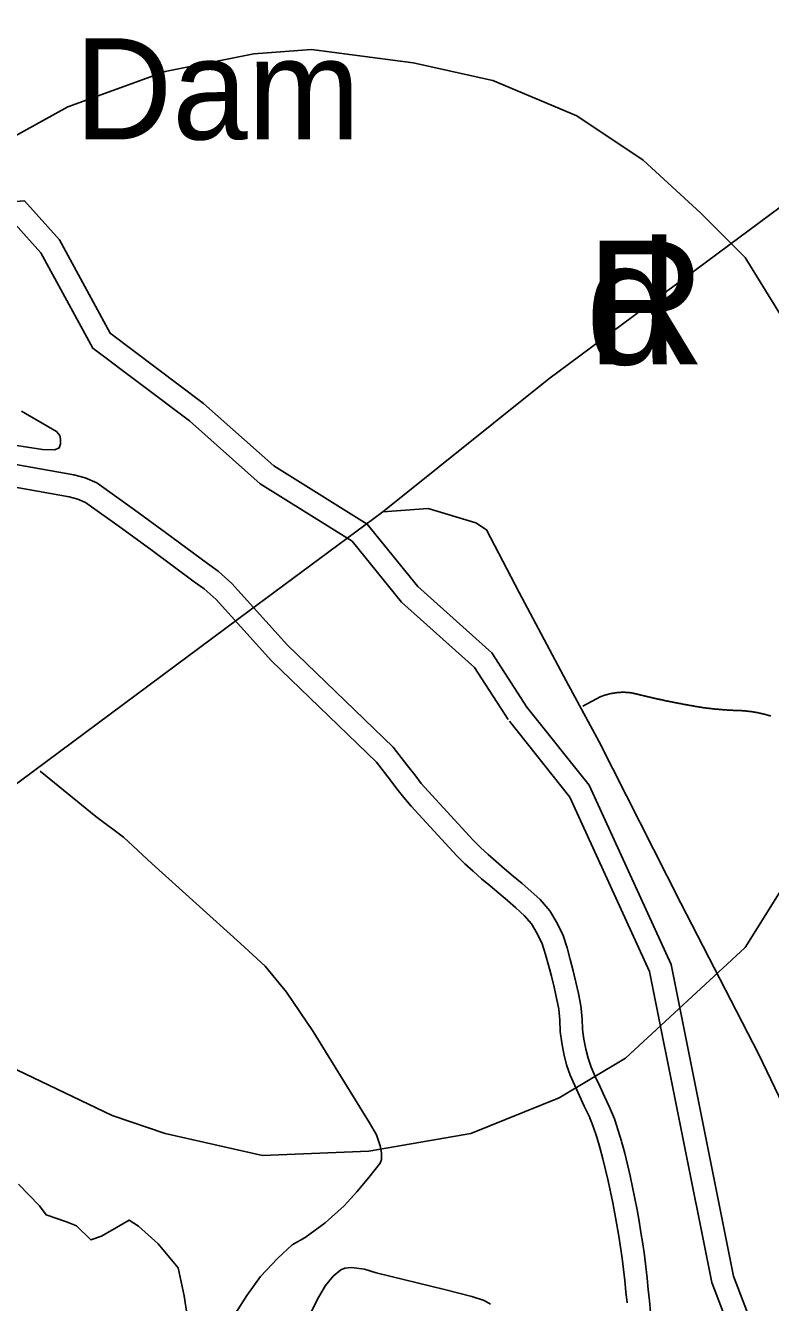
# Model space of a CAD drawing. Extents: x 1268485 to 1426702, y 514839 to 616766.
# Drawn here: x 1380559 to 1381645, y 555049 to 556913 of the extents above; entities that cross this region are included whole.
import ezdxf

# ---------------------------------------------------------------- set-up
doc = ezdxf.new("R2010")
doc.units = 0
for name, color, linetype in [('Old_Level_21', 7, 'Continuous'), ('Old_Level_29', 7, 'Continuous'), ('Old_Level_3', 7, 'Continuous'), ('Old_Level_31', 7, 'Continuous'), ('Old_Level_32', 7, 'Continuous'), ('Old_Level_35', 7, 'Continuous'), ('Old_Level_50', 7, 'Continuous'), ('Old_Level_58', 7, 'Continuous'), ('Old_Level_60', 7, 'Continuous'), ('Old_Level_61', 7, 'Continuous'), ('Old_Level_62', 7, 'Continuous'), ('Old_Level_9', 7, 'Continuous')]:
    doc.layers.add(name, color=color, linetype=linetype)

msp = doc.modelspace()

# ---------------------------------------------------------------- linework, layer by layer
at = {"layer": 'Old_Level_29'}
msp.add_line((1380869.904, 556047.742), (1381079.722, 556203.532), dxfattribs=at)
for points in [[(1381079.722, 556203.532), (1381145.849, 556208.204), (1381215.717, 556187.308), (1381230.917, 556177.168), (1381279.049, 556085.909), (1381347.449, 555956.626), (1381395.581, 555867.903), (1381514.646, 555632.151), (1381628.644, 555411.609), (1381686.91, 555289.931), (1381785.709, 555191.068), (1381838.392, 555165.165), (1381938.642, 555141.103), (1382003.514, 555141.103), (1382084.981, 555138.084), (1382201.147, 555162.234), (1382306.752, 555193.93), (1382400.921, 555236.641)], [(1380262.701, 555583.461), (1380438.925, 555727.739), (1380869.904, 556047.742)]]:
    msp.add_lwpolyline(points, dxfattribs=at)
at = {"layer": 'Old_Level_3'}
for points in [[(1381660.149, 556491.059), (1381608.482, 556575.018), (1381543.898, 556639.601), (1381459.94, 556717.101), (1381363.065, 556781.685), (1381240.357, 556833.351), (1381124.107, 556859.185), (1380975.565, 556878.559), (1380891.607, 556872.101), (1380762.44, 556846.268), (1380620.357, 556794.601), (1380491.19, 556723.56)], [(1380904.524, 555263.976), (1381059.523, 555270.434), (1381208.066, 555296.268), (1381337.232, 555347.934), (1381434.107, 555406.059), (1381608.482, 555567.518), (1381705.357, 555722.518)], [(1380523.482, 555399.601), (1380684.94, 555322.101), (1380762.44, 555296.268), (1380904.524, 555263.976)]]:
    msp.add_lwpolyline(points, dxfattribs=at)
at = {"layer": 'Old_Level_31'}
msp.add_line((1380867.687, 556035.275), (1380867.687, 556035.275), dxfattribs=at)
at = {"layer": 'Old_Level_32'}
msp.add_lwpolyline([(1382514.224, 557498.482), (1382461.942, 557436.934), (1382342.959, 557275.029), (1382256.622, 557177.646), (1382110.628, 557021.76), (1381950.71, 556882.899), (1381722.121, 556694.442), (1381322.116, 556397.71), (1381079.722, 556203.532)], dxfattribs=at)
at = {"layer": 'Old_Level_35'}
msp.add_line((1381371.602, 555919.984), (1381398.156, 555933.877), dxfattribs=at)
for points in [[(1381398.156, 555933.877), (1381398.464, 555934.082), (1381398.977, 555934.185), (1381399.387, 555934.39), (1381399.899, 555934.543), (1381400.207, 555934.697), (1381400.719, 555934.851), (1381401.13, 555935.056), (1381401.642, 555935.21), (1381402.155, 555935.363), (1381402.462, 555935.518), (1381402.975, 555935.62), (1381403.385, 555935.825), (1381403.898, 555935.928), (1381404.41, 555936.081), (1381404.718, 555936.235), (1381405.231, 555936.389), (1381405.743, 555936.491), (1381406.153, 555936.645), (1381406.666, 555936.748), (1381407.076, 555936.85), (1381407.486, 555937.004), (1381407.999, 555937.106), (1381408.511, 555937.261), (1381408.922, 555937.363), (1381409.332, 555937.516), (1381409.844, 555937.619), (1381410.254, 555937.671), (1381410.767, 555937.824), (1381411.28, 555937.927), (1381411.587, 555937.978), (1381412.1, 555938.132), (1381412.613, 555938.234), (1381413.125, 555938.337), (1381413.535, 555938.439), (1381414.048, 555938.491), (1381414.458, 555938.542), (1381414.868, 555938.696), (1381415.381, 555938.747), (1381415.893, 555938.798), (1381416.406, 555938.952), (1381416.714, 555939.003), (1381417.226, 555939.054), (1381417.739, 555939.106), (1381418.251, 555939.209), (1381418.662, 555939.259), (1381419.174, 555939.311), (1381419.584, 555939.362), (1381420.097, 555939.414), (1381420.507, 555939.516), (1381421.02, 555939.567), (1381421.532, 555939.619), (1381422.045, 555939.619), (1381422.455, 555939.669), (1381422.865, 555939.772), (1381423.378, 555939.824), (1381423.89, 555939.824), (1381424.403, 555939.875), (1381424.916, 555939.875), (1381425.223, 555939.926), (1381425.736, 555939.926), (1381426.248, 555939.977), (1381426.761, 555939.977), (1381427.171, 555939.977), (1381427.581, 555940.08), (1381428.094, 555940.08), (1381428.607, 555940.08), (1381429.119, 555940.08), (1381429.529, 555940.08), (1381430.042, 555940.08), (1381430.452, 555940.08), (1381430.965, 555940.08), (1381431.477, 555940.08), (1381431.887, 555940.08), (1381432.4, 555940.08), (1381432.913, 555940.08), (1381433.425, 555940.08), (1381433.835, 555939.977), (1381434.245, 555939.977), (1381434.758, 555939.977), (1381435.271, 555939.926), (1381435.783, 555939.926), (1381436.296, 555939.926), (1381436.604, 555939.875), (1381437.116, 555939.875), (1381437.629, 555939.824), (1381438.141, 555939.772), (1381438.552, 555939.772), (1381438.962, 555939.669), (1381439.474, 555939.619), (1381439.987, 555939.619), (1381440.5, 555939.567), (1381440.91, 555939.516), (1381441.422, 555939.414), (1381441.832, 555939.362), (1381442.345, 555939.311), (1381442.755, 555939.259), (1381443.268, 555939.209), (1381443.78, 555939.106), (1381444.293, 555939.054)], [(1381444.293, 555939.054), (1381445.216, 555938.798), (1381446.241, 555938.542), (1381447.266, 555938.234), (1381448.292, 555937.978), (1381449.419, 555937.773), (1381450.342, 555937.516), (1381451.367, 555937.261), (1381452.393, 555937.004), (1381453.418, 555936.748), (1381454.341, 555936.491), (1381455.468, 555936.235), (1381456.494, 555935.979), (1381457.519, 555935.773), (1381458.544, 555935.518), (1381459.467, 555935.261), (1381460.595, 555935.005), (1381461.62, 555934.8), (1381462.645, 555934.543), (1381463.67, 555934.338), (1381464.593, 555934.082), (1381465.721, 555933.825), (1381466.746, 555933.57), (1381467.772, 555933.313), (1381468.797, 555933.108), (1381469.925, 555932.852), (1381470.847, 555932.647), (1381471.873, 555932.39), (1381472.898, 555932.185), (1381473.923, 555931.929), (1381475.051, 555931.672), (1381475.974, 555931.417), (1381476.999, 555931.262), (1381478.024, 555931.006), (1381479.152, 555930.75), (1381480.075, 555930.545), (1381481.1, 555930.289), (1381482.125, 555930.135), (1381483.15, 555929.879), (1381484.278, 555929.622), (1381485.201, 555929.417), (1381486.226, 555929.212), (1381487.251, 555929.007), (1381488.379, 555928.751), (1381489.405, 555928.546), (1381490.327, 555928.289), (1381491.353, 555928.136), (1381492.48, 555927.879), (1381493.506, 555927.674), (1381494.531, 555927.418), (1381495.454, 555927.264), (1381496.581, 555927.008), (1381497.607, 555926.803), (1381498.632, 555926.649), (1381499.657, 555926.393), (1381500.785, 555926.188), (1381501.708, 555925.983), (1381502.733, 555925.726), (1381503.758, 555925.573), (1381504.886, 555925.367), (1381505.911, 555925.111), (1381506.834, 555924.957), (1381507.962, 555924.752), (1381508.987, 555924.547), (1381510.012, 555924.291), (1381511.038, 555924.137), (1381512.165, 555923.932), (1381513.088, 555923.727), (1381514.113, 555923.573), (1381515.139, 555923.317), (1381516.266, 555923.112), (1381517.292, 555922.958), (1381518.214, 555922.753), (1381519.342, 555922.548), (1381520.367, 555922.394), (1381521.393, 555922.189), (1381522.418, 555921.984), (1381523.546, 555921.83), (1381524.468, 555921.625), (1381525.494, 555921.42), (1381526.621, 555921.266), (1381527.647, 555921.061), (1381528.672, 555920.856), (1381529.595, 555920.702), (1381530.723, 555920.497), (1381531.748, 555920.292), (1381532.773, 555920.139), (1381533.901, 555919.934), (1381534.926, 555919.729), (1381535.849, 555919.574), (1381536.977, 555919.369), (1381538.002, 555919.267), (1381539.027, 555919.062), (1381540.155, 555918.857), (1381541.078, 555918.703), (1381542.103, 555918.498), (1381543.128, 555918.396), (1381544.256, 555918.191), (1381545.281, 555917.986), (1381546.204, 555917.831)], [(1381546.204, 555917.831), (1381546.922, 555917.729), (1381547.537, 555917.678), (1381548.049, 555917.626), (1381548.665, 555917.576), (1381549.075, 555917.421), (1381549.792, 555917.37), (1381550.408, 555917.319), (1381550.92, 555917.268), (1381551.535, 555917.165), (1381552.048, 555917.114), (1381552.663, 555917.011), (1381553.176, 555916.96), (1381553.791, 555916.858), (1381554.406, 555916.806), (1381554.919, 555916.755), (1381555.534, 555916.704), (1381556.046, 555916.601), (1381556.662, 555916.55), (1381557.277, 555916.499), (1381557.789, 555916.448), (1381558.405, 555916.396), (1381558.917, 555916.294), (1381559.532, 555916.243), (1381560.147, 555916.191), (1381560.66, 555916.14), (1381561.275, 555916.088), (1381561.788, 555915.986), (1381562.403, 555915.935), (1381563.018, 555915.883), (1381563.531, 555915.833), (1381564.146, 555915.73), (1381564.659, 555915.678), (1381565.274, 555915.628), (1381565.889, 555915.576), (1381566.402, 555915.576), (1381567.017, 555915.525), (1381567.529, 555915.422), (1381568.145, 555915.371), (1381568.76, 555915.32), (1381569.272, 555915.268), (1381569.887, 555915.268), (1381570.4, 555915.166), (1381571.015, 555915.115), (1381571.63, 555915.063), (1381572.143, 555915.012), (1381572.758, 555915.012), (1381573.271, 555914.961), (1381573.886, 555914.858), (1381574.501, 555914.807), (1381575.014, 555914.807), (1381575.629, 555914.756), (1381576.244, 555914.705), (1381576.757, 555914.602), (1381577.372, 555914.602), (1381577.884, 555914.551), (1381578.5, 555914.5), (1381579.115, 555914.5), (1381579.627, 555914.448), (1381580.243, 555914.397), (1381580.755, 555914.397), (1381581.37, 555914.295), (1381581.986, 555914.295), (1381582.498, 555914.243), (1381583.113, 555914.192), (1381583.626, 555914.192), (1381584.241, 555914.14), (1381584.856, 555914.14), (1381585.369, 555914.038), (1381585.984, 555914.038), (1381586.599, 555913.987), (1381587.112, 555913.987), (1381587.727, 555913.935), (1381588.24, 555913.935), (1381588.855, 555913.885), (1381589.47, 555913.885), (1381589.983, 555913.833), (1381590.598, 555913.833), (1381591.11, 555913.73), (1381591.725, 555913.73), (1381592.341, 555913.68), (1381592.853, 555913.68), (1381593.468, 555913.68), (1381594.084, 555913.628), (1381594.596, 555913.628), (1381595.211, 555913.577), (1381595.724, 555913.577), (1381596.339, 555913.577), (1381596.954, 555913.525), (1381597.467, 555913.525), (1381598.082, 555913.525), (1381598.8, 555913.423), (1381599.21, 555913.423), (1381599.825, 555913.423), (1381600.338, 555913.372), (1381600.953, 555913.372), (1381601.671, 555913.372), (1381602.081, 555913.372), (1381602.798, 555913.32), (1381603.413, 555913.32)], [(1381603.413, 555913.32), (1381604.029, 555913.269), (1381604.746, 555913.269), (1381605.464, 555913.167), (1381606.284, 555913.115), (1381606.899, 555913.064), (1381607.617, 555913.013), (1381608.335, 555912.962), (1381609.155, 555912.859), (1381609.873, 555912.808), (1381610.488, 555912.757), (1381611.205, 555912.705), (1381612.026, 555912.552), (1381612.743, 555912.5), (1381613.461, 555912.449), (1381614.076, 555912.295), (1381614.896, 555912.244), (1381615.614, 555912.142), (1381616.332, 555912.039), (1381617.049, 555911.937), (1381617.767, 555911.885), (1381618.485, 555911.732), (1381619.202, 555911.629), (1381619.92, 555911.526), (1381620.638, 555911.424), (1381621.356, 555911.321), (1381622.176, 555911.167), (1381622.791, 555911.065), (1381623.509, 555910.962), (1381624.226, 555910.809), (1381624.841, 555910.706), (1381625.662, 555910.552), (1381626.379, 555910.399), (1381627.097, 555910.244), (1381627.712, 555910.142), (1381628.532, 555909.989), (1381629.25, 555909.834), (1381629.865, 555909.681), (1381630.583, 555909.476), (1381631.403, 555909.373), (1381632.018, 555909.168), (1381632.736, 555909.066), (1381633.454, 555908.861), (1381634.171, 555908.707), (1381634.889, 555908.553), (1381635.607, 555908.399), (1381636.222, 555908.194), (1381637.042, 555907.989), (1381637.657, 555907.836), (1381638.375, 555907.63), (1381639.093, 555907.425), (1381639.708, 555907.271), (1381640.528, 555907.066), (1381641.143, 555906.861), (1381641.861, 555906.708), (1381642.578, 555906.451), (1381643.296, 555906.246), (1381644.014, 555906.041), (1381644.629, 555905.836), (1381645.347, 555905.631), (1381645.962, 555905.375)], [(1381078.173, 555266.791), (1381078.173, 555267.919), (1381075.917, 555278.121), (1381070.791, 555293.96), (1381060.641, 555311.442), (1380978.107, 555444.725), (1380939.25, 555502.396), (1380908.287, 555540.177), (1380872.095, 555573.498), (1380742.707, 555690.429), (1380701.594, 555728.876), (1380660.994, 555758.814), (1380579.793, 555824.789)], [(1380821.55, 554923.124), (1380833.135, 554969.107), (1380848.412, 555002.992), (1380865.226, 555034.057), (1380881.63, 555059.483), (1380901.418, 555087.165), (1380926.742, 555114.232), (1380947.759, 555133.507), (1380966.419, 555144.17), (1380995.639, 555165.7), (1381023.424, 555190.512), (1381041.981, 555210.864), (1381059.513, 555231.727), (1381075.917, 555252.694), (1381078.173, 555258.333), (1381078.173, 555266.791)]]:
    msp.add_lwpolyline(points, dxfattribs=at)
at = {"layer": 'Old_Level_50'}
msp.add_line((1380824.149, 555990.654), (1380824.149, 555990.654), dxfattribs=at)
at = {"layer": 'Old_Level_58'}
for points in [[(1381642.605, 554953.969), (1381591.44, 555087.89), (1381500.492, 555542.89), (1381381.123, 555804.516), (1381290.174, 555918.265)], [(1381642.605, 554953.969), (1381591.44, 555087.89), (1381500.492, 555542.89), (1381381.123, 555804.516), (1381290.174, 555918.265)], [(1381070.483, 555838.271), (1381090.476, 555812.23), (1381100.523, 555799.209), (1381110.673, 555786.393), (1381121.336, 555773.885), (1381187.978, 555701.553), (1381199.461, 555689.865), (1381211.559, 555678.792), (1381223.965, 555668.027), (1381236.473, 555657.364), (1381249.083, 555646.804), (1381261.592, 555636.142), (1381273.997, 555625.427), (1381286.095, 555614.457), (1381296.861, 555602), (1381305.268, 555587.852), (1381312.342, 555573.036), (1381317.366, 555557.452), (1381321.774, 555541.613), (1381325.875, 555525.721), (1381329.771, 555509.727), (1381333.257, 555493.681), (1381336.538, 555477.636), (1381338.179, 555461.335), (1381338.691, 555444.879), (1381340.947, 555428.629), (1381343.92, 555412.43), (1381347.919, 555396.486), (1381353.352, 555381.057), (1381359.812, 555365.934), (1381366.681, 555351.017), (1381373.858, 555336.15), (1381380.727, 555321.182), (1381386.981, 555306.059), (1381392.21, 555290.577), (1381396.516, 555275.813)], [(1381070.483, 555838.271), (1381090.476, 555812.23), (1381100.523, 555799.209), (1381110.673, 555786.393), (1381121.336, 555773.885), (1381187.978, 555701.553), (1381199.461, 555689.865), (1381211.559, 555678.792), (1381223.965, 555668.027), (1381236.473, 555657.364), (1381249.083, 555646.804), (1381261.592, 555636.142), (1381273.997, 555625.427), (1381286.095, 555614.457), (1381296.861, 555602), (1381305.268, 555587.852), (1381312.342, 555573.036), (1381317.366, 555557.452), (1381321.774, 555541.613), (1381325.875, 555525.721), (1381329.771, 555509.727), (1381333.257, 555493.681), (1381336.538, 555477.636), (1381338.179, 555461.335), (1381338.691, 555444.879), (1381340.947, 555428.629), (1381343.92, 555412.43), (1381347.919, 555396.486), (1381353.352, 555381.057), (1381359.812, 555365.934), (1381366.681, 555351.017), (1381373.858, 555336.15), (1381380.727, 555321.182), (1381386.981, 555306.059), (1381392.21, 555290.577), (1381396.516, 555275.813)], [(1381396.516, 555275.813), (1381401.027, 555259.051), (1381405.026, 555243.108), (1381408.717, 555227.113), (1381412.202, 555211.017), (1381415.483, 555194.92), (1381418.559, 555178.721), (1381421.43, 555162.574), (1381424.198, 555146.375), (1381426.761, 555130.226), (1381429.017, 555113.976), (1381431.067, 555097.675), (1381432.913, 555081.373), (1381434.553, 555065.02), (1381436.193, 555048.667)], [(1381396.516, 555275.813), (1381401.027, 555259.051), (1381405.026, 555243.108), (1381408.717, 555227.113), (1381412.202, 555211.017), (1381415.483, 555194.92), (1381418.559, 555178.721), (1381421.43, 555162.574), (1381424.198, 555146.375), (1381426.761, 555130.226), (1381429.017, 555113.976), (1381431.067, 555097.675), (1381432.913, 555081.373), (1381434.553, 555065.02), (1381436.193, 555048.667)]]:
    msp.add_lwpolyline(points, dxfattribs=at)
at = {"layer": 'Old_Level_60'}
for points in [[(1381290.174, 555918.265), (1381239.016, 555997.89), (1381131.015, 556094.578), (1381057.12, 556185.578), (1380920.697, 556270.89), (1380818.381, 556361.891), (1380681.959, 556464.266), (1380608.064, 556600.766), (1380556.906, 556657.64), (1380483.01, 556651.953), (1380420.483, 556663.328), (1380386.378, 556765.703), (1380358.747, 556817.857)], [(1380065.113, 556350.851), (1380201.882, 556220.745), (1380211.11, 556214.901), (1380221.26, 556212.799), (1380229.667, 556212.594), (1380239.92, 556215.157), (1380259.81, 556225.82), (1380338.242, 556272.316), (1380344.804, 556274.981), (1380356.902, 556275.596), (1380382.841, 556270.316), (1380488.545, 556249.093), (1380622.137, 556225.307), (1380635.055, 556222.231), (1380646.128, 556217.259), (1380698.314, 556179.683), (1380743.22, 556146.926), (1380804.531, 556101.61), (1380819.192, 556091.05), (1380836.519, 556075.722), (1380917.309, 555986.165), (1381070.483, 555838.271)], [(1380552.522, 556350.338), (1380603.887, 556320.81), (1380608.808, 556315.12), (1380609.629, 556309.533), (1380609.526, 556302.971), (1380607.373, 556296.973), (1380601.221, 556294.102), (1380583.074, 556294.512), (1380457.07, 556313.787)]]:
    msp.add_lwpolyline(points, dxfattribs=at)
at = {"layer": 'Old_Level_61'}
for points in [[(1381262.572, 555900.532), (1381213.819, 555976.414), (1381107.19, 556071.873), (1381035.094, 556160.657), (1380900.959, 556244.538), (1380797.597, 556336.468), (1380656.525, 556442.333), (1380581.066, 556581.721), (1380543.316, 556623.69), (1380481.304, 556618.917), (1380395.497, 556634.526), (1380356.112, 556752.75), (1380329.756, 556802.497)], [(1380074.594, 556387.113), (1380222.16, 556246.737), (1380223.616, 556245.815), (1380225.017, 556245.525), (1380226.023, 556245.501), (1380228.009, 556245.998), (1380243.687, 556254.401), (1380323.622, 556301.788), (1380337.596, 556307.466), (1380359.381, 556308.573), (1380389.343, 556302.474), (1380494.651, 556281.331), (1380628.817, 556257.442), (1380645.668, 556253.429), (1380662.6, 556245.826), (1380717.566, 556206.249), (1380762.638, 556173.371), (1380823.869, 556128.113), (1380839.699, 556116.711), (1380859.641, 556099.07), (1380940.912, 556008.982), (1381095.022, 555860.183)], [(1381611.957, 554942.259), (1381559.809, 555078.756), (1381469.066, 555532.731), (1381352.961, 555787.201), (1381264.549, 555897.777)], [(1381095.022, 555860.183), (1381116.475, 555832.24), (1381126.371, 555819.416), (1381136.025, 555807.226), (1381145.893, 555795.65), (1381211.75, 555724.17), (1381222.254, 555713.479), (1381233.39, 555703.287), (1381245.358, 555692.901), (1381257.647, 555682.426), (1381270.258, 555671.866), (1381282.956, 555661.041), (1381295.742, 555649.997), (1381309.613, 555637.42), (1381323.582, 555621.256), (1381334.233, 555603.332), (1381342.894, 555585.192), (1381348.795, 555566.888), (1381353.465, 555550.111), (1381357.699, 555533.702), (1381361.745, 555517.093), (1381365.36, 555500.45), (1381369.015, 555482.578), (1381370.936, 555463.49), (1381371.429, 555447.653), (1381373.345, 555433.848), (1381375.999, 555419.389), (1381379.37, 555405.947), (1381383.943, 555392.961), (1381389.803, 555379.241), (1381396.356, 555365.011), (1381403.543, 555350.125), (1381410.806, 555334.297), (1381417.716, 555317.589), (1381423.513, 555300.424), (1381428.012, 555285)], [(1381428.197, 555284.339), (1381432.781, 555267.304), (1381436.924, 555250.787), (1381440.735, 555234.275), (1381444.309, 555217.766), (1381447.675, 555201.256), (1381450.828, 555184.653), (1381453.751, 555168.209), (1381456.57, 555151.709), (1381459.214, 555135.054), (1381461.542, 555118.279), (1381463.644, 555101.567), (1381465.536, 555084.856), (1381467.197, 555068.295), (1381468.858, 555051.739), (1381470.307, 555035.236)]]:
    msp.add_lwpolyline(points, dxfattribs=at)
at = {"layer": 'Old_Level_62'}
for points in [[(1380801.629, 554982.203), (1380789.797, 555059.279), (1380781.069, 555100.034), (1380751.977, 555134.966), (1380723.519, 555160.924), (1380709.985, 555169.69), (1380669.375, 555146.334), (1380653.996, 555140.593), (1380632.7, 555161.165), (1380618.155, 555166.986), (1380588.402, 555177.374), (1380578.764, 555190.6), (1380548.334, 555222.296)], [(1380963.548, 555012.988), (1380986.719, 555057.74), (1380996.459, 555074.247), (1381007.43, 555087.832), (1381018.605, 555096.957), (1381024.449, 555099.263), (1381034.291, 555100.238), (1381052.951, 555098.187), (1381069.97, 555092.446), (1381169.933, 555068.147), (1381209.713, 555058.202), (1381227.553, 555052.051), (1381237.19, 555046.873)]]:
    msp.add_lwpolyline(points, dxfattribs=at)

# ---------------------------------------------------------------- texts
at = {"layer": 'Old_Level_21'}
msp.add_text('Dam', height=147.6375, dxfattribs=at).set_placement((1380630.126, 556747.24))
at = {"layer": 'Old_Level_9'}
for s, p in [('d', (1381375.752, 556418.744)), ('R', (1381376.688, 556418.744))]:
    msp.add_text(s, height=180.446, dxfattribs=at).set_placement(p)

doc.saveas('drawing.dxf')
